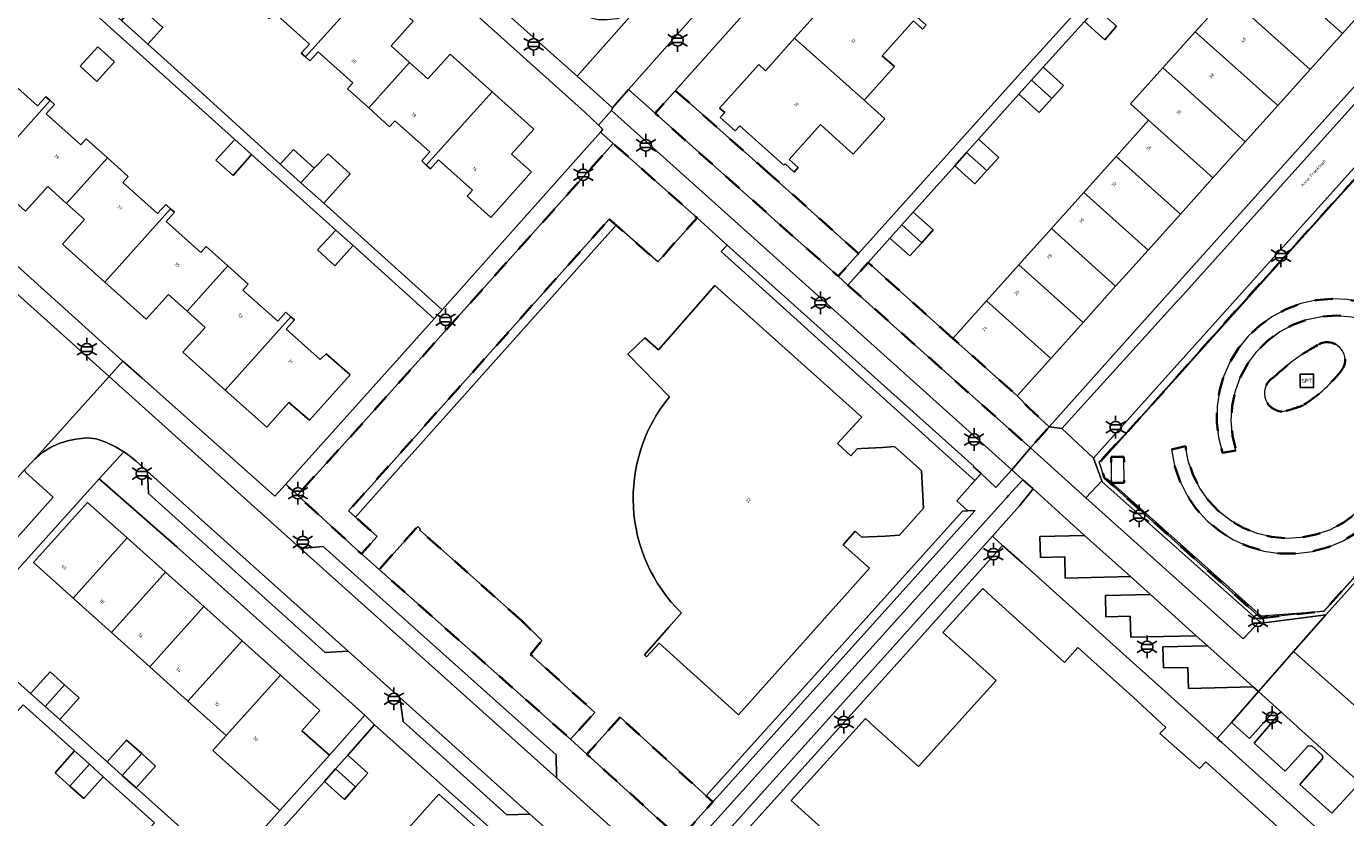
# Model space of a CAD drawing. Extents: x 105780 to 185197, y 477999 to 525027.
# Tile 80 of 562: x 105877 to 106024, y 479287 to 479375. Entities that reach past the tile are written whole.
import ezdxf
from ezdxf.enums import TextEntityAlignment as Align

# ---------------------------------------------------------------- set-up
doc = ezdxf.new("R2010")
doc.units = 0
doc.linetypes.add('XX-HIDDEN', pattern=[4, 2, -2])
for name, color, linetype, lineweight in [('B-GV-GR-HAAG_01-G', 252, 'GR-HAAG1', 13), ('B-GV-GR-MATERIAALGRENS-G', 252, 'XX-HIDDEN', 35), ('B-RO-IE-MEUBILAIR_WEGMEUBILAIR-S', 252, 'Continuous', 25), ('B-RO-IE-TERREINAFSCHEIDING_KUNSTMATIG_HEKWERK-G', 252, 'IE-TERREINAFSCHEIDING-KUNSTMATIG', 18), ('B-XX-KG-KADASTRAAL_BEBOUWING-G', 252, 'Continuous', 20), ('B1-WE-OG-BEBOUWING-T18', 7, 'Continuous', 18), ('B1-WE-OG-TERREIN_ERF-GV', 252, 'Continuous', 18), ('B1-WE-OG-TOPOGRAFIE-T18', 10, 'Continuous', 18), ('B1-WE-VH-VERHARDING_ASFALT-GV', 252, 'Continuous', 18), ('B1-WE-VH-VERHARDING_BETONSTRAATSTEEN-GV', 252, 'Continuous', 18), ('B1-WE-VH-VERHARDING_HOUTSNIPPERS-GV', 252, 'Continuous', 18), ('B1-WE-VH-VERHARDING_OPEN-GV', 252, 'Continuous', 18), ('B1-WE-VH-VERHARDING_TEGEL-GV', 252, 'Continuous', 18)]:
    doc.layers.add(name, color=color, linetype=linetype, lineweight=lineweight)
doc.styles.add('NLCS-ISO', font='NLCS-ISO.ttf')
doc.styles.add('NLCS-ISO-M200-T18', font='NLCS-ISO.ttf', dxfattribs={"height": 0.36})
doc.linetypes.add('GR-HAAG1', pattern='A,6,[176,NLCS.shx,S=0.125,R=0,X=0,Y=0],-2', length=8)
doc.linetypes.add('IE-TERREINAFSCHEIDING-KUNSTMATIG', pattern='A,4,[82,NLCS.SHX,S=0.75,R=90,X=0,Y=0],4,-2', length=10)

# ---------------------------------------------------------------- blocks, each defined once
blk = doc.blocks.new('B-SIE-WEG_LICHTMAST-SO')
at = {"ltscale": 0.1}
for p, q in [((-1.1, 0.63), (-2.19, 1.27)), ((0, 1.27), (0, 2.53)), ((1.1, 0.63), (2.19, 1.27)), ((-1.1, -0.63), (-2.19, -1.27)), ((0, -1.27), (0, -2.53)), ((1.1, -0.63), (2.19, -1.27))]:
    blk.add_line(p, q, dxfattribs=at)
at = {"flags": 128}
for points in [[(-1.16, 0.5), (1.16, 0.5)], [(-1.16, -0.5), (1.16, -0.5)]]:
    blk.add_lwpolyline(points, dxfattribs=at)
at = {"ltscale": 0.1}
blk.add_circle((0, 0), 1.27, dxfattribs=at)
at = {"style": 'NLCS-ISO'}
blk.add_attdef('TYPE', text='', height=1.8, dxfattribs=at).set_placement((0, 2.53), align=Align.BOTTOM_CENTER)
blk = doc.blocks.new('SIE-WEG_SPEELTOESTEL-SO')
at = {"flags": 128}
blk.add_lwpolyline([(-0.75, -0.75), (0.75, -0.75), (0.75, 0.75), (-0.75, 0.75)], close=True, dxfattribs=at)
at = {"style": 'NLCS-ISO'}
blk.add_text('SPT', height=0.45, dxfattribs=at).set_placement((0, 0), align=Align.MIDDLE_CENTER)

msp = doc.modelspace()

# ---------------------------------------------------------------- linework, layer by layer
at = {"layer": 'B-GV-GR-HAAG_01-G', "flags": 128}
for points in [[(105942.533, 479352.729), (105941.771, 479353.413), (105915.341, 479323.807), (105912.779, 479320.937), (105913.541, 479320.253), (105916.103, 479323.123)], [(105954.891, 479350.515), (105954.221, 479349.798), (105980.766, 479325.818), (105982.426, 479324.319), (105983.119, 479325.098), (105982.248, 479325.882), (105982.352, 479325.887)], [(106011.464, 479327.664), (106011.088, 479329.298), (106010.951, 479330.97), (106011.056, 479332.644), (106011.402, 479334.285), (106011.981, 479335.859), (106012.78, 479337.333), (106013.784, 479338.677), (106014.971, 479339.862), (106016.316, 479340.863), (106017.792, 479341.66), (106019.367, 479342.237), (106021.009, 479342.579), (106022.683, 479342.682), (106024.354, 479342.542), (106025.988, 479342.163), (106027.55, 479341.553), (106029.007, 479340.723), (106030.33, 479339.692), (106031.491, 479338.481), (106032.464, 479337.116), (106033.231, 479335.624), (106034.474, 479336.463), (106033.704, 479338.024), (106032.733, 479339.469), (106031.579, 479340.771), (106030.262, 479341.909), (106028.805, 479342.862), (106027.235, 479343.613), (106025.579, 479344.149), (106023.866, 479344.459), (106022.127, 479344.54), (106020.394, 479344.388), (106018.695, 479344.008), (106017.062, 479343.405), (106015.524, 479342.59), (106014.108, 479341.579), (106012.838, 479340.388), (106011.738, 479339.039), (106010.827, 479337.556), (106010.122, 479335.965), (106009.634, 479334.294), (106009.372, 479332.573), (106009.341, 479330.833), (106009.542, 479329.104), (106009.971, 479327.417)], [(106004.304, 479327.764), (106004.644, 479325.989), (106005.224, 479324.277), (106006.033, 479322.66), (106007.056, 479321.169), (106008.273, 479319.833), (106009.662, 479318.676), (106011.196, 479317.719), (106012.847, 479316.982), (106014.583, 479316.478), (106016.371, 479316.216), (106018.179, 479316.202), (106019.972, 479316.435), (106021.715, 479316.911), (106023.378, 479317.622), (106024.927, 479318.553), (106026.334, 479319.688), (106027.572, 479321.005), (106028.619, 479322.479), (106029.454, 479324.082), (106030.061, 479325.785), (106030.43, 479327.555), (106030.553, 479329.358), (106030.428, 479331.162), (106030.057, 479332.931), (106029.447, 479334.633), (106028.61, 479336.235), (106026.99, 479335.631), (106027.785, 479334.176), (106028.362, 479332.621), (106028.71, 479331), (106028.822, 479329.346), (106028.694, 479327.692), (106028.331, 479326.075), (106027.739, 479324.526), (106026.931, 479323.078), (106025.923, 479321.761), (106024.736, 479320.603), (106023.395, 479319.628), (106021.928, 479318.855), (106020.366, 479318.3), (106018.739, 479317.976), (106017.084, 479317.889), (106015.432, 479318.041), (106013.82, 479318.428), (106012.28, 479319.043), (106010.845, 479319.873), (106009.543, 479320.9), (106008.403, 479322.104), (106007.447, 479323.459), (106006.696, 479324.937), (106006.165, 479326.508), (106005.865, 479328.139)], [(105982.457, 479320.987), (105981.651, 479320.939), (105981.043, 479320.903), (105952.544, 479289.23), (105953.282, 479288.555), (105954.049, 479289.408)]]:
    msp.add_lwpolyline(points, close=True, dxfattribs=at)
at = {"layer": 'B-GV-GR-MATERIAALGRENS-G', "flags": 128}
for points in [[(106061.8, 479355.038), (106041.097, 479373.771), (106039.946, 479374.812), (106038.588, 479373.306), (106011.39, 479343.15), (106000, 479330.391), (105996.246, 479326.389), (105996.853, 479324.575), (106014.253, 479309.01), (106021.24, 479309.785), (106057.684, 479350.445), (106059.129, 479352.058)], [(105959.667, 479358.382), (105949.121, 479367.714), (105946.87, 479365.184), (105960.865, 479352.712), (105967.226, 479347.044), (105969.483, 479349.588)], [(105941.771, 479353.413), (105942.533, 479352.729), (105947.172, 479348.663), (105951.528, 479353.559), (105942.203, 479361.829), (105913.483, 479329.728), (105907.074, 479322.692), (105913.537, 479316.754), (105914.207, 479316.16), (105915.945, 479318.096), (105913.541, 479320.253), (105912.779, 479320.937), (105915.341, 479323.807)], [(105979.991, 479340.137), (105970.563, 479348.576), (105968.318, 479346.069), (105988.599, 479327.96), (105990.685, 479330.298), (105989.685, 479331.239), (105988.504, 479332.351), (105987.138, 479333.728)], [(106011.464, 479327.664), (106009.971, 479327.417), (106009.542, 479329.104), (106009.341, 479330.833), (106009.372, 479332.573), (106009.634, 479334.294), (106010.122, 479335.965), (106010.827, 479337.556), (106011.738, 479339.039), (106012.838, 479340.388), (106014.108, 479341.579), (106015.524, 479342.59), (106017.062, 479343.405), (106018.695, 479344.008), (106020.394, 479344.388), (106022.127, 479344.54), (106023.866, 479344.459), (106025.579, 479344.149), (106027.235, 479343.613), (106028.805, 479342.862), (106030.262, 479341.909), (106031.579, 479340.771), (106032.733, 479339.469), (106033.704, 479338.024), (106034.474, 479336.463), (106033.231, 479335.624), (106032.464, 479337.116), (106031.491, 479338.481), (106030.33, 479339.692), (106029.007, 479340.723), (106027.55, 479341.553), (106025.988, 479342.163), (106024.354, 479342.542), (106022.683, 479342.682), (106021.009, 479342.579), (106019.367, 479342.237), (106017.792, 479341.66), (106016.316, 479340.863), (106014.971, 479339.862), (106013.784, 479338.677), (106012.78, 479337.333), (106011.981, 479335.859), (106011.402, 479334.285), (106011.056, 479332.644), (106010.951, 479330.97), (106011.088, 479329.298)], [(106004.304, 479327.764), (106005.865, 479328.139), (106006.165, 479326.508), (106006.696, 479324.937), (106007.447, 479323.459), (106008.403, 479322.104), (106009.543, 479320.9), (106010.845, 479319.873), (106012.28, 479319.043), (106013.82, 479318.428), (106015.432, 479318.041), (106017.084, 479317.889), (106018.739, 479317.976), (106020.366, 479318.3), (106021.928, 479318.855), (106023.395, 479319.628), (106024.736, 479320.603), (106025.923, 479321.761), (106026.931, 479323.078), (106027.739, 479324.526), (106028.331, 479326.075), (106028.694, 479327.692), (106028.822, 479329.346), (106028.71, 479331), (106028.362, 479332.621), (106027.785, 479334.176), (106026.99, 479335.631), (106028.61, 479336.235), (106029.447, 479334.633), (106030.057, 479332.931), (106030.428, 479331.162), (106030.553, 479329.358), (106030.43, 479327.555), (106030.061, 479325.785), (106029.454, 479324.082), (106028.619, 479322.479), (106027.572, 479321.005), (106026.334, 479319.688), (106024.927, 479318.553), (106023.378, 479317.622), (106021.715, 479316.911), (106019.972, 479316.435), (106018.179, 479316.202), (106016.371, 479316.216), (106014.583, 479316.478), (106012.847, 479316.982), (106011.196, 479317.719), (106009.662, 479318.676), (106008.273, 479319.833), (106007.056, 479321.169), (106006.033, 479322.66), (106005.224, 479324.277), (106004.644, 479325.989)], [(105997.605, 479326.948), (105999.013, 479326.948), (105999.04, 479324.078), (105997.578, 479324.051)], [(105932.01, 479308.73), (105920.642, 479318.846), (105920.742, 479318.959), (105920.465, 479319.208), (105916.168, 479314.422), (105937.473, 479295.536), (105940.17, 479298.523), (105933.005, 479304.98), (105934.271, 479306.522)], [(105942.975, 479297.986), (105939.287, 479293.861), (105941.759, 479291.622), (105949.63, 479284.495), (105953.282, 479288.555), (105952.544, 479289.23)]]:
    msp.add_lwpolyline(points, close=True, dxfattribs=at)
for points in [[(106020.669, 479339.475, -0.7234432), (106023.408, 479336.855)], [(106015.727, 479335.842, -0.0644999), (106020.669, 479339.475)], [(106023.408, 479336.855, -0.0962631), (106018.913, 479332.686)], [(106016.59, 479332.002, -0.7648404), (106015.727, 479335.842)], [(106018.913, 479332.686, -0.0534362), (106016.59, 479332.002)]]:
    msp.add_lwpolyline(points, format="xyb", dxfattribs=at)
at = {"layer": 'B-RO-IE-TERREINAFSCHEIDING_KUNSTMATIG_HEKWERK-G', "flags": 128}
for points in [[(105996.456, 479326.421), (106038.588, 479373.306), (106039.812, 479372.201)], [(106056.517, 479351.521), (106057.684, 479350.445), (106021.245, 479309.753), (106014.273, 479309.224), (106012.121, 479311.142)], [(106012.121, 479311.142), (105997.067, 479324.582)]]:
    msp.add_lwpolyline(points, dxfattribs=at)
at = {"layer": 'B-XX-KG-KADASTRAAL_BEBOUWING-G', "flags": 128}
for points in [[(105915.316, 479379.614), (105910.654, 479383.798), (105908.183, 479381.045), (105906.134, 479382.884), (105901.588, 479377.82), (105903.942, 479375.709), (105904.537, 479376.372), (105908.417, 479372.892), (105907.511, 479371.88), (105907.989, 479371.451)], [(106019.784, 479384.509), (106016.179, 479380.488), (106023.324, 479374.077), (106026.93, 479378.099)], [(105977.009, 479374.981), (105968.87, 479382.28), (105964.723, 479377.654), (105965.466, 479376.986), (105962.383, 479373.547), (105970.1, 479366.629), (105973.474, 479370.386), (105972.135, 479371.589), (105975.604, 479375.453), (105976.616, 479374.544)], [(105915.316, 479379.614), (105907.989, 479371.451), (105908.47, 479371.02), (105909.378, 479372.033), (105913.243, 479368.567), (105912.644, 479367.896), (105915.012, 479365.774), (105919.555, 479370.837), (105917.495, 479372.686), (105919.966, 479375.44)], [(106016.179, 479380.488), (106012.573, 479376.468), (106019.72, 479370.057), (106023.324, 479374.077)], [(106012.573, 479376.468), (106010.552, 479378.28), (106006.946, 479374.26), (106008.968, 479372.447), (106016.113, 479366.037), (106019.72, 479370.057)], [(105887.498, 479375.5), (105890.44, 479372.862), (105892.098, 479374.746), (105889.115, 479377.4)], [(105995.933, 479376.889), (105994.612, 479375.411), (105996.871, 479373.35), (105998.19, 479374.864)], [(105970.1, 479366.629), (105962.383, 479373.547), (105959.132, 479369.921), (105958.392, 479370.596), (105954.041, 479365.769), (105954.602, 479365.27), (105954.102, 479364.71), (105955.774, 479363.219), (105956.273, 479363.778), (105961.186, 479359.395), (105961.326, 479359.551), (105962.331, 479358.649), (105962.784, 479359.154), (105961.78, 479360.056), (105965.249, 479363.92), (105966.589, 479362.718), (105968.9, 479360.643), (105972.411, 479364.553)], [(106008.968, 479372.447), (106006.946, 479374.26), (106003.342, 479370.24), (106005.363, 479368.428), (106012.508, 479362.017), (106016.113, 479366.037)], [(105879.57, 479366.588), (105879.099, 479367.011), (105878.191, 479365.999), (105874.411, 479369.391), (105875.002, 479370.065), (105872.35, 479372.457), (105867.802, 479367.387), (105870.035, 479365.377), (105867.539, 479362.63), (105872.241, 479358.416)], [(105884.898, 479372.583), (105882.911, 479370.435), (105884.759, 479368.732), (105886.753, 479370.912)], [(105928.738, 479367.567), (105924.061, 479371.765), (105921.589, 479369.011), (105919.555, 479370.837), (105915.012, 479365.774), (105917.336, 479363.691), (105917.935, 479364.361), (105921.811, 479360.888), (105920.902, 479359.876), (105921.419, 479359.412)], [(105990.018, 479370.305), (105988.716, 479368.854), (105990.976, 479366.826), (105992.288, 479368.291)], [(106005.363, 479368.428), (106003.342, 479370.24), (105999.736, 479366.219), (106001.757, 479364.407), (106008.902, 479357.998), (106012.508, 479362.017)], [(105928.738, 479367.567), (105921.419, 479359.412), (105921.869, 479359.009), (105922.777, 479360.022), (105926.57, 479356.622), (105925.966, 479355.954), (105928.594, 479353.586), (105933.118, 479358.657), (105930.9, 479360.644), (105933.373, 479363.406)], [(105988.716, 479368.854), (105987.334, 479367.313), (105989.57, 479365.255), (105990.976, 479366.826)], [(105885.954, 479360.227), (105883.602, 479362.337), (105883.008, 479361.675), (105879.147, 479365.14), (105880.055, 479366.153), (105879.57, 479366.588), (105872.241, 479358.416), (105876.856, 479354.28), (105879.325, 479357.035), (105881.413, 479355.163)], [(106001.757, 479364.407), (106000, 479362.448), (105998.152, 479360.388), (106005.297, 479353.977), (106008.902, 479357.998)], [(105901.989, 479360.589), (105900.11, 479362.275), (105898.02, 479359.956), (105899.919, 479358.249)], [(105982.831, 479362.3), (105981.496, 479360.811), (105983.747, 479358.8), (105985.081, 479360.266)], [(105892.966, 479354.565), (105892.446, 479355.031), (105891.538, 479354.019), (105887.677, 479357.484), (105888.272, 479358.146), (105885.954, 479360.227), (105881.413, 479355.163), (105883.413, 479353.371), (105880.943, 479350.616), (105885.645, 479346.402)], [(105905.168, 479359.541), (105907.467, 479357.459), (105908.95, 479359.072), (105906.652, 479361.145)], [(105908.95, 479359.072), (105907.467, 479357.459), (105910.002, 479355.179), (105912.948, 479358.465), (105910.484, 479360.674)], [(105981.496, 479360.811), (105980.186, 479359.349), (105982.414, 479357.335), (105983.747, 479358.8)], [(105998.152, 479360.388), (105994.547, 479356.367), (106001.691, 479349.956), (106005.297, 479353.977)], [(105994.547, 479356.367), (105990.941, 479352.347), (105998.086, 479345.936), (106000, 479348.07), (106001.691, 479349.956)], [(105899.349, 479348.203), (105896.942, 479350.364), (105896.348, 479349.702), (105892.493, 479353.16), (105893.402, 479354.173), (105892.966, 479354.565), (105885.645, 479346.402), (105890.261, 479342.265), (105892.73, 479345.021), (105894.817, 479343.15)], [(105974.301, 479352.769), (105972.989, 479351.306), (105975.198, 479349.329), (105976.513, 479350.785)], [(105975.577, 479354.191), (105974.301, 479352.769), (105976.513, 479350.785), (105977.795, 479352.205)], [(105913.265, 479350.473), (105911.357, 479352.168), (105909.301, 479350.004), (105911.227, 479348.218)], [(105990.941, 479352.347), (105987.336, 479348.327), (105994.482, 479341.917), (105998.086, 479345.936)], [(105906.363, 479342.54), (105905.794, 479343.051), (105904.886, 479342.039), (105901.025, 479345.505), (105901.619, 479346.166), (105899.349, 479348.203), (105894.817, 479343.15), (105896.819, 479341.356), (105894.349, 479338.6), (105899.053, 479334.385)], [(105987.336, 479348.327), (105983.731, 479344.307), (105990.875, 479337.896), (105994.482, 479341.917)], [(105983.731, 479344.307), (105979.991, 479340.137), (105987.138, 479333.728), (105990.875, 479337.896)], [(105906.363, 479342.54), (105899.053, 479334.385), (105903.666, 479330.251), (105906.127, 479333.009), (105908.428, 479331.022), (105912.951, 479336.087), (105910.261, 479338.417), (105909.629, 479337.782), (105905.841, 479341.181), (105906.75, 479342.193)], [(105888.141, 479317.949), (105883.741, 479321.892), (105877.711, 479315.187), (105882.126, 479311.233)], [(105892.402, 479314.13), (105888.141, 479317.949), (105882.126, 479311.233), (105886.388, 479307.416)], [(105896.662, 479310.312), (105892.402, 479314.13), (105886.388, 479307.416), (105890.65, 479303.599)], [(105900.922, 479306.494), (105896.662, 479310.312), (105890.65, 479303.599), (105894.911, 479299.783)], [(105905.183, 479302.676), (105900.922, 479306.494), (105894.911, 479299.783), (105899.173, 479295.966)], [(105881.179, 479301.602), (105879.57, 479303.038), (105877.406, 479300.614), (105879.011, 479299.181)], [(105881.179, 479301.602), (105879.011, 479299.181), (105880.65, 479297.718), (105882.814, 479300.142)], [(105907.585, 479296.487), (105909.588, 479298.728), (105905.183, 479302.676), (105899.173, 479295.966), (105897.668, 479294.286), (105905.138, 479287.596), (105910.642, 479293.755)], [(105883.94, 479292.752), (105882.294, 479294.229), (105880.123, 479291.811), (105881.77, 479290.332)], [(105889.767, 479293.934), (105888.071, 479295.448), (105885.907, 479293.024), (105887.598, 479291.515)], [(105885.492, 479291.358), (105883.94, 479292.752), (105881.77, 479290.332), (105883.321, 479288.94)], [(105889.767, 479293.934), (105887.598, 479291.515), (105889.151, 479290.128), (105891.315, 479292.552)], [(105912.684, 479293.751), (105911.321, 479292.233), (105913.555, 479290.23), (105914.917, 479291.747)], [(105911.321, 479292.233), (105910.082, 479290.853), (105912.314, 479288.849), (105913.555, 479290.23)], [(105919.085, 479285.271), (105926.009, 479279.062), (105929.747, 479283.231), (105922.824, 479289.44)]]:
    msp.add_lwpolyline(points, close=True, dxfattribs=at)
for points in [[(105976.267, 479325.622), (105973.503, 479328.092), (105972.159, 479328.015), (105969.808, 479327.882), (105969.342, 479327.855), (105968.644, 479327.084), (105967.156, 479328.429), (105969.693, 479331.215), (105969.844, 479331.381), (105953.52, 479346.007), (105947.258, 479338.863), (105945.718, 479340.213), (105943.84, 479338.382), (105945.418, 479336.763), (105946.948, 479335.193), (105948.461, 479333.642)], [(105949.791, 479309.585), (105948.392, 479307.995), (105945.684, 479304.918), (105945.925, 479304.704), (105947.3, 479306.24), (105956.135, 479298.239), (105970.714, 479314.562), (105967.781, 479317.178), (105969.123, 479318.671), (105969.855, 479318.023), (105970.622, 479318.06), (105972.47, 479318.15), (105974.033, 479318.226), (105976.165, 479320.612), (105976.732, 479321.246), (105976.512, 479325.386), (105976.267, 479325.622)], [(106018.316, 479283.773), (106008.129, 479293.036), (106007.425, 479292.272), (106002.989, 479296.187), (106003.68, 479296.852), (106000, 479300.263), (105993.896, 479305.741), (105992.395, 479304.081), (105984.318, 479311.384), (105983.309, 479312.296), (105978.882, 479307.4), (105979.923, 479306.46), (105984.787, 479302.062), (105976.156, 479292.515), (105971.353, 479296.858), (105970.251, 479297.854), (105961.996, 479288.722), (105963.155, 479287.674), (105968.894, 479282.485), (105969.9, 479283.598), (105970.577, 479282.986), (105972.096, 479281.613)]]:
    msp.add_lwpolyline(points, dxfattribs=at)
msp.add_lwpolyline([(105948.461, 479333.642, 0.3887433), (105949.791, 479309.585)], format="xyb", dxfattribs=at)
at = {"layer": 'B1-WE-OG-TERREIN_ERF-GV', "flags": 128}
for points in [[(106003.463, 479428.526), (106000, 479424.654), (105973.628, 479395.177), (105960.913, 479380.965), (105949.121, 479367.714), (105959.667, 479358.382), (105969.483, 479349.588), (105987.164, 479369.277), (106000, 479383.499), (106023.841, 479410.187)], [(105913.94, 479387.858), (105896.582, 479403.523), (105878.631, 479383.451), (105887.498, 479375.5), (105889.115, 479377.4), (105892.098, 479374.746), (105890.44, 479372.862), (105892.207, 479371.271), (105894.16, 479369.52), (105896.113, 479367.768), (105905.168, 479359.541), (105906.652, 479361.145), (105908.95, 479359.072), (105910.484, 479360.674), (105912.948, 479358.465), (105910.002, 479355.179), (105923.189, 479343.314), (105940.794, 479363.079), (105941.051, 479363.367), (105940.552, 479363.854), (105939.013, 479365.354)], [(106020.684, 479363.779), (106045.153, 479390.895), (106041.485, 479394.328), (106037.745, 479390.157), (106034.139, 479386.137), (106030.534, 479382.117), (106026.93, 479378.099), (106023.324, 479374.077), (106019.72, 479370.057), (106016.113, 479366.037), (106012.508, 479362.017), (106008.902, 479357.998), (106005.297, 479353.977), (106001.691, 479349.956), (106000, 479348.07), (105998.086, 479345.936), (105994.482, 479341.917), (105990.875, 479337.896), (105987.138, 479333.728), (105988.504, 479332.351), (105989.685, 479331.239), (105990.685, 479330.298), (106000, 479340.726)], [(105901.989, 479360.589), (105899.919, 479358.249), (105898.02, 479359.956), (105900.11, 479362.275), (105886.616, 479374.381), (105884.337, 479376.457), (105877.611, 479382.389), (105876.946, 479381.642), (105878.589, 479380.179), (105876.727, 479378.088), (105875.084, 479379.551), (105859.968, 479362.58), (105887.678, 479337.614), (105889.759, 479335.739), (105904.584, 479322.58), (105905.797, 479323.932), (105922.303, 479342.326), (105913.265, 479350.473), (105911.227, 479348.218), (105909.301, 479350.004), (105911.357, 479352.168)], [(105884.898, 479372.583), (105886.753, 479370.912), (105884.759, 479368.732), (105882.911, 479370.435)], [(105885.492, 479291.358), (105883.321, 479288.94), (105881.77, 479290.332), (105880.123, 479291.811), (105882.294, 479294.229), (105876.568, 479299.37), (105874.397, 479296.951), (105872.84, 479298.349), (105871.236, 479299.789), (105873.407, 479302.207), (105870.507, 479304.811), (105868.336, 479302.393), (105863.725, 479306.532), (105865.896, 479308.951), (105865.234, 479309.545), (105850.236, 479292.982), (105850.421, 479290.986), (105882.359, 479262.381), (105898.285, 479279.873), (105894.416, 479283.346), (105892.245, 479280.928), (105890.699, 479282.316), (105889.01, 479283.832), (105891.181, 479286.25)]]:
    msp.add_lwpolyline(points, close=True, dxfattribs=at)
for points in [[(105998.19, 479374.864), (105996.871, 479373.35), (105994.612, 479375.411), (105990.018, 479370.305), (105992.288, 479368.291), (105990.976, 479366.826), (105989.57, 479365.255), (105987.334, 479367.313), (105982.831, 479362.3), (105985.081, 479360.266), (105983.747, 479358.8), (105982.414, 479357.335), (105980.186, 479359.349), (105975.577, 479354.191), (105977.795, 479352.205), (105976.513, 479350.785), (105975.198, 479349.329), (105972.989, 479351.306), (105970.563, 479348.576), (105979.991, 479340.137), (105983.731, 479344.307), (105987.336, 479348.327), (105990.941, 479352.347), (105994.547, 479356.367), (105998.152, 479360.388), (106000, 479362.448), (106001.757, 479364.407), (105999.736, 479366.219), (106003.342, 479370.24), (106006.946, 479374.26), (106010.552, 479378.28)], [(105919.966, 479375.44), (105917.495, 479372.686), (105919.555, 479370.837), (105921.589, 479369.011), (105924.061, 479371.765), (105928.738, 479367.567), (105933.373, 479363.406), (105930.9, 479360.644), (105933.118, 479358.657), (105928.594, 479353.586), (105925.966, 479355.954), (105926.57, 479356.622), (105922.777, 479360.022), (105921.869, 479359.009), (105921.419, 479359.412), (105920.902, 479359.876), (105921.811, 479360.888), (105917.935, 479364.361), (105917.336, 479363.691), (105915.012, 479365.774), (105912.644, 479367.896), (105913.243, 479368.567), (105909.378, 479372.033), (105908.47, 479371.02), (105907.989, 479371.451), (105907.511, 479371.88), (105908.417, 479372.892), (105904.537, 479376.372)], [(105977.009, 479374.981), (105976.616, 479374.544), (105975.604, 479375.453), (105972.135, 479371.589), (105973.474, 479370.386), (105970.1, 479366.629), (105972.411, 479364.553), (105968.9, 479360.643), (105966.589, 479362.718), (105965.249, 479363.92), (105961.78, 479360.056), (105962.784, 479359.154), (105962.331, 479358.649), (105961.326, 479359.551), (105961.186, 479359.395), (105956.273, 479363.778), (105955.774, 479363.219), (105954.102, 479364.71), (105954.602, 479365.27), (105954.041, 479365.769), (105958.392, 479370.596), (105959.132, 479369.921), (105962.383, 479373.547), (105965.466, 479376.986)], [(105874.411, 479369.391), (105878.191, 479365.999), (105879.099, 479367.011), (105879.57, 479366.588), (105880.055, 479366.153), (105879.147, 479365.14), (105883.008, 479361.675), (105883.602, 479362.337), (105885.954, 479360.227), (105888.272, 479358.146), (105887.677, 479357.484), (105891.538, 479354.019), (105892.446, 479355.031), (105892.966, 479354.565), (105893.402, 479354.173), (105892.493, 479353.16), (105896.348, 479349.702), (105896.942, 479350.364), (105899.349, 479348.203), (105901.619, 479346.166), (105901.025, 479345.505), (105904.886, 479342.039), (105905.794, 479343.051), (105906.363, 479342.54), (105906.75, 479342.193), (105905.841, 479341.181), (105909.629, 479337.782), (105910.261, 479338.417), (105912.951, 479336.087), (105908.428, 479331.022), (105906.127, 479333.009), (105903.666, 479330.251), (105899.053, 479334.385), (105894.349, 479338.6), (105896.819, 479341.356), (105894.817, 479343.15), (105892.73, 479345.021), (105890.261, 479342.265), (105885.645, 479346.402), (105880.943, 479350.616), (105883.413, 479353.371), (105881.413, 479355.163), (105879.325, 479357.035), (105876.856, 479354.28)], [(105901.46, 479283.495), (105905.138, 479287.596), (105897.668, 479294.286), (105899.173, 479295.966), (105894.911, 479299.783), (105890.65, 479303.599), (105886.388, 479307.416), (105882.126, 479311.233), (105877.711, 479315.187), (105883.741, 479321.892), (105888.141, 479317.949), (105892.402, 479314.13), (105896.662, 479310.312), (105900.922, 479306.494), (105905.183, 479302.676), (105909.588, 479298.728), (105907.585, 479296.487), (105910.642, 479293.755), (105914.594, 479298.197), (105893.684, 479316.947), (105885.047, 479324.505), (105871.888, 479309.897)], [(106020.132, 479285.94), (106009.884, 479295.174), (106009.387, 479295.622), (106005.653, 479298.983), (106000, 479304.071), (105987.685, 479315.156), (105985.519, 479317.105), (105973.785, 479303.969), (105953.281, 479281.218)], [(105972.096, 479281.613), (105970.577, 479282.986), (105969.9, 479283.598), (105968.894, 479282.485), (105963.155, 479287.674), (105961.996, 479288.722), (105970.251, 479297.854), (105971.353, 479296.858), (105976.156, 479292.515), (105984.787, 479302.062), (105979.923, 479306.46), (105978.882, 479307.4), (105983.309, 479312.296), (105984.318, 479311.384), (105992.395, 479304.081), (105993.896, 479305.741), (106000, 479300.263), (106003.68, 479296.852), (106002.989, 479296.187), (106007.425, 479292.272), (106008.129, 479293.036), (106018.316, 479283.773)], [(105871.992, 479305.448), (105877.406, 479300.614), (105879.57, 479303.038), (105881.179, 479301.602), (105882.814, 479300.142), (105880.65, 479297.718), (105885.907, 479293.024), (105888.071, 479295.448), (105889.767, 479293.934), (105891.315, 479292.552), (105889.151, 479290.128), (105897.616, 479282.571)], [(105932.581, 479281.995), (105915.639, 479297.135), (105912.684, 479293.751), (105914.917, 479291.747), (105913.555, 479290.23), (105912.314, 479288.849), (105910.082, 479290.853), (105905.479, 479285.726)], [(105919.085, 479285.271), (105922.824, 479289.44), (105929.747, 479283.231)]]:
    msp.add_lwpolyline(points, dxfattribs=at)
at = {"layer": 'B1-WE-VH-VERHARDING_ASFALT-GV', "flags": 128}
for points in [[(105981.219, 479409.888), (105986.631, 479415.937), (105996.096, 479426.514), (106000, 479430.878), (106000.189, 479431.089), (106016.323, 479449.089), (106017.25, 479450.123), (106013.592, 479453.404), (106000, 479438.3), (105945.941, 479377.997), (105945.181, 479377.185), (105938.182, 479369.319), (105942.14, 479365.792), (105943.89, 479367.833), (105957.395, 479383.1), (105966.909, 479393.838), (105972.02, 479399.607)], [(105919.801, 479392.579), (105900.291, 479410.143), (105896.849, 479406.263), (105916.859, 479388.447), (105929.683, 479376.894), (105938.182, 479369.319), (105945.181, 479377.185), (105944.498, 479376.623), (105943.654, 479376.045), (105942.616, 479375.701), (105941.516, 479375.573), (105940.552, 479375.599), (105940.38, 479375.604), (105939.332, 479375.876), (105938.219, 479376.293), (105937.131, 479377.077)], [(105967.226, 479347.044), (105960.865, 479352.712), (105946.87, 479365.184), (105943.89, 479367.833), (105942.14, 479365.792), (105942.027, 479365.497), (105967.553, 479342.565), (105986.54, 479325.507), (105988.599, 479327.96), (105968.318, 479346.069)], [(106058.755, 479341.654), (106054.255, 479345.809), (106021.458, 479309.386), (106017.872, 479305.298), (106027.774, 479296.554), (106027.709, 479296.621), (106027.203, 479297.24), (106026.656, 479298.168), (106026.229, 479299.22), (106025.972, 479300.298), (106025.856, 479301.168), (106025.943, 479302.351), (106026.129, 479303.452), (106026.512, 479304.816), (106027.004, 479305.887), (106027.938, 479307.315), (106028.755, 479308.174)], [(105907.428, 479316.772), (105886.131, 479335.893), (105877.702, 479326.52), (105878.747, 479327.432), (105879.631, 479328.015), (105880.484, 479328.402), (105881.495, 479328.734), (105882.448, 479328.928), (105883.678, 479329.079), (105884.701, 479328.977), (105885.78, 479328.607), (105886.939, 479328.042), (105887.765, 479327.522), (105888.082, 479327.323), (105889.093, 479326.511), (105890.402, 479325.343), (105912.731, 479305.334), (105915.562, 479302.797), (105918.467, 479300.194), (105932.934, 479287.211), (105935.281, 479285.106), (105941.247, 479279.756), (105944.514, 479283.502), (105935.881, 479291.245)], [(106017.872, 479305.298), (106013.96, 479300.837), (106018.286, 479296.956), (106018.474, 479296.787), (106030.808, 479285.722), (106044.905, 479273.074), (106059.88, 479259.639), (106062.597, 479257.201), (106062.76, 479257.055), (106066.777, 479261.505), (106066.549, 479261.709), (106053.755, 479273.121), (106031.976, 479292.816), (106031.791, 479292.861), (106028.361, 479295.956), (106027.774, 479296.554)]]:
    msp.add_lwpolyline(points, close=True, dxfattribs=at)
for points in [[(106000, 479383.499), (105987.164, 479369.277), (105969.483, 479349.588), (105967.226, 479347.044), (105968.318, 479346.069), (105970.563, 479348.576), (105972.989, 479351.306), (105974.301, 479352.769), (105975.577, 479354.191), (105980.186, 479359.349), (105981.496, 479360.811), (105982.831, 479362.3), (105987.334, 479367.313), (105988.716, 479368.854), (105990.018, 479370.305), (105994.612, 479375.411)], [(105876.734, 479325.528), (105877.702, 479326.52), (105886.131, 479335.893), (105861.1, 479358.367)]]:
    msp.add_lwpolyline(points, dxfattribs=at)
at = {"layer": 'B1-WE-VH-VERHARDING_BETONSTRAATSTEEN-GV', "flags": 128}
for points in [[(106063.247, 479402.188), (106071.474, 479411.43), (106068.071, 479414.623), (106066.305, 479412.655), (106053.701, 479398.612), (106005.248, 479344.624), (106004.904, 479344.245), (106000, 479338.84), (105992.09, 479330.122), (105995.62, 479326.795), (105995.926, 479327.137), (106000, 479331.69)], [(105994.778, 479322.408), (105988.599, 479327.96), (105986.54, 479325.507), (105987.773, 479324.397), (105988.897, 479323.387), (105994.637, 479318.222), (105999.74, 479313.631), (106001.946, 479311.646), (106007.049, 479307.055), (106008.287, 479305.941), (106013.39, 479301.35), (106013.96, 479300.837), (106017.872, 479305.298), (106021.458, 479309.386), (106014.308, 479308.445), (106014.089, 479308.639), (106012.256, 479306.701)], [(105879.912, 479322.454), (105876.888, 479325.215), (105876.734, 479325.528), (105865.227, 479312.702), (105865.483, 479312.75), (105865.622, 479312.672), (105868.714, 479309.836), (105875.112, 479317.045)], [(105890.402, 479325.343), (105890.512, 479322.873), (105910.172, 479305.206), (105912.731, 479305.334)], [(105996.564, 479324.297), (105994.778, 479322.408), (106012.256, 479306.701), (106014.089, 479308.639), (105996.591, 479324.175)], [(105994.637, 479318.222), (105989.657, 479318.105), (105989.713, 479315.751), (105992.425, 479315.814), (105992.481, 479313.46), (105999.74, 479313.631)], [(105909.961, 479316.981), (105907.428, 479316.772), (105935.881, 479291.245), (105935.85, 479293.808)], [(106001.946, 479311.646), (105996.945, 479311.528), (105997.001, 479309.174), (105999.713, 479309.238), (105999.769, 479306.883), (106007.049, 479307.055)], [(106008.287, 479305.941), (106003.35, 479305.825), (106003.406, 479303.471), (106006.119, 479303.535), (106006.174, 479301.18), (106013.39, 479301.35)], [(105918.467, 479300.194), (105918.834, 479297.498), (105930.378, 479287.127), (105932.934, 479287.211)]]:
    msp.add_lwpolyline(points, close=True, dxfattribs=at)
msp.add_lwpolyline([(106030.808, 479285.722), (106018.474, 479296.787), (106018.286, 479296.956), (106013.96, 479300.837), (106010.958, 479297.414), (106012.961, 479295.601), (106015.487, 479298.442), (106015.77, 479298.5), (106015.955, 479298.366), (106016.03, 479298.121), (106015.993, 479297.985), (106013.502, 479295.112), (106016.94, 479292.001), (106019.467, 479294.748), (106019.817, 479294.806), (106019.952, 479294.749), (106021.074, 479293.754), (106021.136, 479293.538), (106021.053, 479293.305), (106018.588, 479290.51), (106022.129, 479287.318), (106024.692, 479290.111)], dxfattribs=at)
at = {"layer": 'B1-WE-VH-VERHARDING_HOUTSNIPPERS-GV'}
for points in [[(106023.408, 479336.855, 0.7234432), (106020.669, 479339.475)], [(106020.669, 479339.475, 0.0644999), (106015.727, 479335.842)], [(106018.913, 479332.686, 0.0962631), (106023.408, 479336.855)], [(106015.727, 479335.842, 0.7648404), (106016.59, 479332.002)], [(106016.59, 479332.002, 0.0534362), (106018.913, 479332.686)]]:
    msp.add_lwpolyline(points, format="xyb", dxfattribs=at)
at = {"layer": 'B1-WE-VH-VERHARDING_OPEN-GV', "flags": 128}
msp.add_lwpolyline([(105980.766, 479325.818), (105954.221, 479349.798), (105954.891, 479350.515), (105951.528, 479353.559), (105947.172, 479348.663), (105942.533, 479352.729), (105916.103, 479323.123), (105913.541, 479320.253), (105915.945, 479318.096), (105914.207, 479316.16), (105916.168, 479314.422), (105920.465, 479319.208), (105920.742, 479318.959), (105920.642, 479318.846), (105932.01, 479308.73), (105934.271, 479306.522), (105933.005, 479304.98), (105940.17, 479298.523), (105937.473, 479295.536), (105939.287, 479293.861), (105942.975, 479297.986), (105952.544, 479289.23), (105981.043, 479320.903), (105981.651, 479320.939), (105980.434, 479322.08), (105982.426, 479324.319)], close=True, dxfattribs=at)
for points in [[(105948.461, 479333.642), (105946.948, 479335.193), (105945.418, 479336.763), (105943.84, 479338.382), (105945.718, 479340.213), (105947.258, 479338.863), (105953.52, 479346.007), (105969.844, 479331.381), (105969.693, 479331.215), (105967.156, 479328.429), (105968.644, 479327.084), (105969.342, 479327.855), (105969.808, 479327.882), (105972.159, 479328.015), (105973.503, 479328.092), (105976.267, 479325.622)], [(105976.267, 479325.622), (105976.512, 479325.386), (105976.732, 479321.246), (105976.165, 479320.612), (105974.033, 479318.226), (105972.47, 479318.15), (105970.622, 479318.06), (105969.855, 479318.023), (105969.123, 479318.671), (105967.781, 479317.178), (105970.714, 479314.562), (105956.135, 479298.239), (105947.3, 479306.24), (105945.925, 479304.704), (105945.684, 479304.918), (105948.392, 479307.995), (105949.791, 479309.585)]]:
    msp.add_lwpolyline(points, dxfattribs=at)
at = {"layer": 'B1-WE-VH-VERHARDING_OPEN-GV'}
msp.add_lwpolyline([(105949.791, 479309.585, -0.3887433), (105948.461, 479333.642)], format="xyb", dxfattribs=at)
at = {"layer": 'B1-WE-VH-VERHARDING_TEGEL-GV', "flags": 128}
for points in [[(106053.701, 479398.612), (106066.305, 479412.655), (106065.37, 479413.49), (106052.802, 479399.466), (106046.171, 479392.067), (106045.153, 479390.895), (106020.684, 479363.779), (106000, 479340.726), (105990.685, 479330.298), (105992.09, 479330.122), (106000, 479338.84), (106004.904, 479344.245), (106005.248, 479344.624)], [(105896.849, 479406.263), (105895.976, 479407.027), (105892.903, 479406.843), (105896.582, 479403.523), (105913.94, 479387.858), (105939.013, 479365.354), (105940.552, 479363.854), (105942.027, 479365.497), (105942.14, 479365.792), (105938.182, 479369.319), (105929.683, 479376.894), (105916.859, 479388.447)], [(105896.113, 479367.768), (105894.16, 479369.52), (105892.207, 479371.271), (105890.44, 479372.862), (105887.498, 479375.5), (105878.631, 479383.451), (105877.611, 479382.389), (105884.337, 479376.457), (105886.616, 479374.381), (105900.11, 479362.275), (105901.989, 479360.589), (105911.357, 479352.168), (105913.265, 479350.473), (105922.303, 479342.326), (105923.189, 479343.314), (105910.002, 479355.179), (105907.467, 479357.459), (105905.168, 479359.541)], [(105942.027, 479365.497), (105940.552, 479363.854), (105941.051, 479363.367), (105940.794, 479363.079), (105942.203, 479361.829), (105951.528, 479353.559), (105954.891, 479350.515), (105982.352, 479325.887), (105982.248, 479325.882), (105983.119, 479325.098), (105984.764, 479323.554), (105986.54, 479325.507), (105967.553, 479342.565)], [(105942.203, 479361.829), (105940.794, 479363.079), (105923.189, 479343.314), (105922.303, 479342.326), (105905.797, 479323.932), (105907.074, 479322.692), (105913.483, 479329.728)], [(105916.168, 479314.422), (105914.207, 479316.16), (105913.537, 479316.754), (105907.074, 479322.692), (105905.797, 479323.932), (105904.584, 479322.58), (105889.759, 479335.739), (105887.678, 479337.614), (105886.131, 479335.893), (105907.428, 479316.772), (105909.961, 479316.981), (105935.85, 479293.808), (105935.881, 479291.245), (105944.514, 479283.502), (105948.066, 479280.329), (105950.837, 479283.407), (105949.63, 479284.495), (105941.759, 479291.622), (105939.287, 479293.861), (105937.473, 479295.536)], [(105992.09, 479330.122), (105990.685, 479330.298), (105988.599, 479327.96), (105994.778, 479322.408), (105996.564, 479324.297), (105995.62, 479326.795)], [(105912.731, 479305.334), (105910.172, 479305.206), (105890.512, 479322.873), (105890.402, 479325.343), (105889.093, 479326.511), (105888.082, 479327.323), (105887.765, 479327.522), (105885.047, 479324.505), (105893.684, 479316.947), (105914.594, 479298.197), (105915.639, 479297.135), (105932.581, 479281.995), (105935.281, 479285.106), (105932.934, 479287.211), (105930.378, 479287.127), (105918.834, 479297.498), (105918.467, 479300.194), (105915.562, 479302.797)], [(105997.605, 479326.948), (105997.578, 479324.051), (105999.04, 479324.078), (105999.013, 479326.948)], [(105985.968, 479322.432), (105986.18, 479322.668), (105987.773, 479324.397), (105986.54, 479325.507), (105984.764, 479323.554), (105983.119, 479325.098), (105982.426, 479324.319), (105980.434, 479322.08), (105981.651, 479320.939), (105982.457, 479320.987), (105954.049, 479289.408), (105953.282, 479288.555), (105949.63, 479284.495), (105950.837, 479283.407)], [(105984.389, 479318.147), (105987.407, 479321.512), (105988.897, 479323.387), (105987.773, 479324.397), (105986.18, 479322.668), (105985.968, 479322.432), (105950.837, 479283.407), (105952.16, 479282.223)], [(106001.946, 479311.646), (105999.74, 479313.631), (105992.481, 479313.46), (105992.425, 479315.814), (105989.713, 479315.751), (105989.657, 479318.105), (105994.637, 479318.222), (105988.897, 479323.387), (105987.407, 479321.512), (105984.389, 479318.147), (105985.519, 479317.105), (105987.685, 479315.156), (106000, 479304.071), (106005.653, 479298.983), (106009.387, 479295.622), (106010.958, 479297.414), (106013.96, 479300.837), (106013.39, 479301.35), (106006.174, 479301.18), (106006.119, 479303.535), (106003.406, 479303.471), (106003.35, 479305.825), (106008.287, 479305.941), (106007.049, 479307.055), (105999.769, 479306.883), (105999.713, 479309.238), (105997.001, 479309.174), (105996.945, 479311.528)], [(105985.519, 479317.105), (105984.389, 479318.147), (105952.16, 479282.223), (105953.281, 479281.218), (105973.785, 479303.969)]]:
    msp.add_lwpolyline(points, close=True, dxfattribs=at)
for points in [[(106063.247, 479402.188), (106000, 479331.69), (105995.926, 479327.137), (105995.62, 479326.795), (105996.564, 479324.297), (105996.591, 479324.175), (106014.089, 479308.639), (106014.308, 479308.445), (106021.458, 479309.386), (106054.255, 479345.809)], [(105957.395, 479383.1), (105943.89, 479367.833), (105946.87, 479365.184), (105949.121, 479367.714), (105960.913, 479380.965)], [(105869.364, 479376.529), (105862.467, 479368.808), (105862.271, 479368.748), (105862.117, 479368.764), (105859.075, 479371.503), (105858.731, 479371.566), (105857.516, 479370.055), (105857.081, 479369.324), (105856.771, 479368.565), (105856.488, 479367.524), (105856.381, 479366.542), (105856.51, 479365.33), (105856.762, 479364.2), (105857.15, 479363.236), (105857.792, 479362.063), (105858.582, 479360.915), (105861.1, 479358.367), (105886.131, 479335.893), (105887.678, 479337.614), (105859.968, 479362.58), (105875.084, 479379.551)], [(106057.684, 479350.445), (106021.24, 479309.785), (106014.253, 479309.01), (105996.853, 479324.575), (105996.246, 479326.389), (106000, 479330.391), (106011.39, 479343.15), (106038.588, 479373.306)], [(105871.888, 479309.897), (105885.047, 479324.505), (105887.765, 479327.522), (105886.939, 479328.042), (105885.78, 479328.607), (105884.701, 479328.977), (105883.678, 479329.079), (105882.448, 479328.928), (105881.495, 479328.734), (105880.484, 479328.402), (105879.631, 479328.015), (105878.747, 479327.432), (105877.702, 479326.52), (105876.734, 479325.528)], [(105876.888, 479325.215), (105879.912, 479322.454), (105875.112, 479317.045)], [(105897.616, 479282.571), (105889.151, 479290.128), (105887.598, 479291.515), (105885.907, 479293.024), (105880.65, 479297.718), (105879.011, 479299.181), (105877.406, 479300.614), (105871.992, 479305.448)], [(105876.568, 479299.37), (105882.294, 479294.229), (105883.94, 479292.752), (105885.492, 479291.358), (105891.181, 479286.25)], [(106024.692, 479290.111), (106022.129, 479287.318), (106018.588, 479290.51), (106021.053, 479293.305), (106021.136, 479293.538), (106021.074, 479293.754), (106019.952, 479294.749), (106019.817, 479294.806), (106019.467, 479294.748), (106016.94, 479292.001), (106013.502, 479295.112), (106015.993, 479297.985), (106016.03, 479298.121), (106015.955, 479298.366), (106015.77, 479298.5), (106015.487, 479298.442), (106012.961, 479295.601), (106010.958, 479297.414), (106009.387, 479295.622), (106009.884, 479295.174), (106020.132, 479285.94), (106026.628, 479280.086)], [(105905.479, 479285.726), (105910.082, 479290.853), (105911.321, 479292.233), (105912.684, 479293.751), (105915.639, 479297.135), (105914.594, 479298.197), (105910.642, 479293.755), (105905.138, 479287.596), (105901.46, 479283.495)]]:
    msp.add_lwpolyline(points, dxfattribs=at)

# ---------------------------------------------------------------- block references
at = {"layer": 'B-RO-IE-MEUBILAIR_WEGMEUBILAIR-S', "xscale": 0.5, "yscale": 0.5, "zscale": 0.5}
for p in [(105933.355, 479372.855), (105949.36, 479373.3), (105945.835, 479361.622), (105938.866, 479358.349), (106016.474, 479349.338), (105965.267, 479344.106), (105923.557, 479342.212), (105883.662, 479338.934), (105998.089, 479330.251), (105982.339, 479328.878), (105889.786, 479325.086), (105907.14, 479322.906), (106000.693, 479320.397), (105907.682, 479317.482), (105984.5, 479316.125), (106013.905, 479308.713), (106001.583, 479305.819), (105917.812, 479300.046), (105967.861, 479297.454), (106015.477, 479297.94)]:
    msp.add_blockref('B-SIE-WEG_LICHTMAST-SO', p, dxfattribs=at)
at = {"layer": 'B-RO-IE-MEUBILAIR_WEGMEUBILAIR-S'}
msp.add_blockref('SIE-WEG_SPEELTOESTEL-SO', (106019.347, 479335.416), dxfattribs=at)

# ---------------------------------------------------------------- texts
at = {"layer": 'B1-WE-OG-BEBOUWING-T18', "style": 'NLCS-ISO-M200-T18'}
for s, rotation, p in [('12', 47.4, (105968.927, 479373.241)), ('40', 48.1, (106012.311, 479373.33)), ('20', 318.1, (105913.384, 479370.993)), ('38', 48.1, (106008.746, 479369.354)), ('14', 47.4, (105962.593, 479366.176)), ('18', 318.1, (105920.054, 479365.015)), ('36', 48.1, (106005.117, 479365.306)), ('34', 49.4, (106001.778, 479361.336)), ('39', 317.4, (105880.311, 479360.347)), ('16', 318.1, (105926.797, 479358.971)), ('32', 48.1, (105997.93, 479357.293)), ('37', 317.5, (105887.323, 479354.688)), ('30', 48.1, (105994.285, 479353.229)), ('35', 317.5, (105893.706, 479348.327)), ('28', 48.1, (105990.72, 479349.253)), ('26', 48.1, (105987.09, 479345.206)), ('33', 317.5, (105900.72, 479342.664)), ('24', 48.1, (105983.509, 479341.213)), ('31', 319.1, (105906.317, 479337.602)), ('22', 48, (105957.245, 479322.127)), ('40', 318.2, (105881.124, 479314.682)), ('38', 318.2, (105885.34, 479310.906)), ('36', 318.2, (105889.629, 479307.065)), ('34', 318.2, (105893.864, 479303.272)), ('32', 318.2, (105898.125, 479299.456)), ('30', 318.2, (105902.432, 479295.599))]:
    msp.add_text(s, height=0.36, rotation=rotation, dxfattribs=at).set_placement(p, align=Align.MIDDLE)
at = {"layer": 'B1-WE-OG-TOPOGRAFIE-T18', "style": 'NLCS-ISO-M200-T18'}
msp.add_text('Anne Franklaan', height=0.36, rotation=47.9, dxfattribs=at).set_placement((106020.056, 479358.519), align=Align.MIDDLE)

doc.saveas('drawing.dxf')
